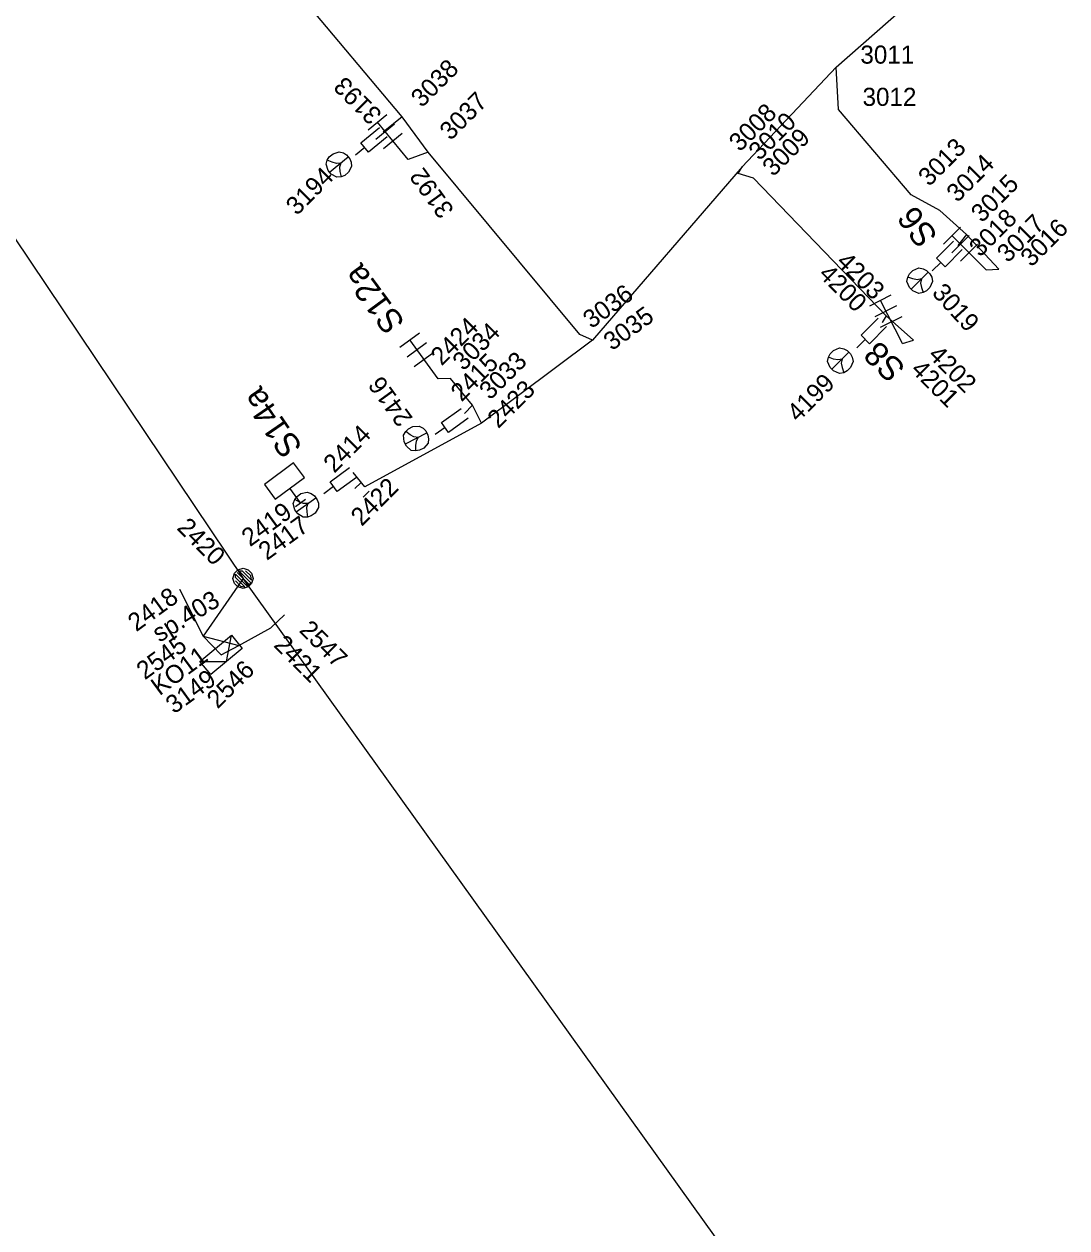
# Model space of a CAD drawing. Extents: x -535557 to -534097, y -1142175 to -1136716.
# Drawn here: x -534890.94 to -534847.73, y -1139050.66 to -1139000.78 of the extents above; entities that cross this region are included whole.
import ezdxf

# ---------------------------------------------------------------- set-up
doc = ezdxf.new("R2010")
doc.units = 0
doc.layers.add('Default', color=7, linetype='Continuous')
doc.layers.add('SS_SZDC', color=7, linetype='Continuous')

# ---------------------------------------------------------------- blocks, each defined once
blk = doc.blocks.new('POINT_DISPLAY')
at = {"layer": 'Default'}
blk.add_line((0, 0), (0, 0), dxfattribs=at)

msp = doc.modelspace()

# ---------------------------------------------------------------- linework, layer by layer
at = {"layer": 'SS_SZDC'}
for p, q in [((-534875.27, -1139004.629), (-534895.72, -1138980.319)), ((-534903.09, -1138992.149), (-534881.869, -1139023.75)), ((-534857.289, -1139002.569), (-534851.579, -1138997.52)), ((-534857.289, -1139002.569), (-534861.189, -1139006.69)), ((-534857.199, -1139004.319), (-534857.289, -1139002.569)), ((-534876.69, -1139005.167), (-534875.919, -1139004.53)), ((-534875.27, -1139004.629), (-534876.06, -1139005.26)), ((-534874.199, -1139006.09), (-534875.27, -1139004.629)), ((-534854.189, -1139007.86), (-534857.199, -1139004.319)), ((-534876.989, -1139005.704), (-534876.219, -1139005.067)), ((-534876.371, -1139005.552), (-534875.6, -1139004.915)), ((-534875.029, -1139006.389), (-534876.304, -1139004.848)), ((-534876.671, -1139006.09), (-534876.989, -1139005.704)), ((-534875.9, -1139005.452), (-534876.671, -1139006.09)), ((-534876.052, -1139005.938), (-534875.282, -1139005.3)), ((-534878.295, -1139006.278), (-534878.141, -1139006.151)), ((-534878.141, -1139006.151), (-534877.885, -1139006.068)), ((-534877.885, -1139006.068), (-534877.712, -1139006.12)), ((-534877.712, -1139006.12), (-534877.578, -1139006.204)), ((-534877.578, -1139006.204), (-534877.451, -1139006.358)), ((-534876.83, -1139005.897), (-534877.215, -1139006.216)), ((-534874.199, -1139006.09), (-534875.029, -1139006.389)), ((-534867.909, -1139013.639), (-534874.199, -1139006.09)), ((-534878.431, -1139006.585), (-534878.379, -1139006.412)), ((-534878.348, -1139006.841), (-534878.431, -1139006.585)), ((-534878.379, -1139006.412), (-534878.295, -1139006.278)), ((-534878.174, -1139006.502), (-534878.379, -1139006.412)), ((-534878.285, -1139006.918), (-534877.514, -1139006.281)), ((-534878.002, -1139006.554), (-534878.174, -1139006.502)), ((-534877.822, -1139006.536), (-534878.002, -1139006.554)), ((-534877.822, -1139006.536), (-534877.874, -1139006.708)), ((-534877.874, -1139006.708), (-534877.856, -1139006.888)), ((-534877.375, -1139006.685), (-534877.504, -1139006.921)), ((-534877.451, -1139006.358), (-534877.393, -1139006.505)), ((-534877.393, -1139006.505), (-534877.375, -1139006.685)), ((-534861.189, -1139006.69), (-534867.39, -1139013.879)), ((-534861.359, -1139006.969), (-534861.189, -1139006.69)), ((-534878.221, -1139006.995), (-534878.348, -1139006.841)), ((-534877.985, -1139007.124), (-534878.221, -1139006.995)), ((-534877.805, -1139007.106), (-534877.985, -1139007.124)), ((-534877.856, -1139006.888), (-534877.805, -1139007.106)), ((-534877.658, -1139007.048), (-534877.805, -1139007.106)), ((-534877.504, -1139006.921), (-534877.658, -1139007.048)), ((-534860.72, -1139007.159), (-534861.359, -1139006.969)), ((-534855.22, -1139012.87), (-534860.72, -1139007.159)), ((-534853, -1139008.5), (-534854.189, -1139007.86)), ((-534851.899, -1139009.5), (-534853, -1139008.5)), ((-534852.847, -1139009.899), (-534852.14, -1139009.192)), ((-534851.079, -1139010.959), (-534852.494, -1139009.545)), ((-534852.494, -1139010.252), (-534851.787, -1139009.545)), ((-534851.899, -1139009.5), (-534852.25, -1139009.95)), ((-534850.55, -1139010.93), (-534851.899, -1139009.5)), ((-534853.133, -1139010.48), (-534852.426, -1139009.773)), ((-534852.073, -1139010.126), (-534852.78, -1139010.833)), ((-534852.14, -1139010.606), (-534851.433, -1139009.899)), ((-534852.957, -1139010.657), (-534853.31, -1139011.01)), ((-534852.78, -1139010.833), (-534853.133, -1139010.48)), ((-534854.324, -1139011.268), (-534854.254, -1139011.127)), ((-534854.254, -1139011.127), (-534854.112, -1139010.985)), ((-534854.183, -1139011.763), (-534853.476, -1139011.056)), ((-534854.112, -1139010.985), (-534853.865, -1139010.879)), ((-534853.865, -1139010.879), (-534853.688, -1139010.915)), ((-534853.688, -1139010.915), (-534853.547, -1139010.985)), ((-534853.547, -1139010.985), (-534853.405, -1139011.127)), ((-534853.405, -1139011.127), (-534853.335, -1139011.268)), ((-534851.079, -1139010.959), (-534850.55, -1139010.93)), ((-534854.36, -1139011.445), (-534854.324, -1139011.268)), ((-534854.254, -1139011.692), (-534854.36, -1139011.445)), ((-534854.112, -1139011.339), (-534854.324, -1139011.268)), ((-534854.112, -1139011.834), (-534854.254, -1139011.692)), ((-534853.936, -1139011.374), (-534854.112, -1139011.339)), ((-534853.759, -1139011.339), (-534853.936, -1139011.374)), ((-534853.759, -1139011.339), (-534853.794, -1139011.516)), ((-534853.794, -1139011.516), (-534853.759, -1139011.692)), ((-534853.759, -1139011.692), (-534853.688, -1139011.904)), ((-534853.405, -1139011.692), (-534853.547, -1139011.834)), ((-534853.299, -1139011.445), (-534853.405, -1139011.692)), ((-534853.335, -1139011.268), (-534853.299, -1139011.445)), ((-534855.903, -1139012.454), (-534855.012, -1139012)), ((-534854.55, -1139014.01), (-534855.457, -1139012.227)), ((-534853.865, -1139011.94), (-534854.112, -1139011.834)), ((-534853.688, -1139011.904), (-534853.865, -1139011.94)), ((-534853.547, -1139011.834), (-534853.688, -1139011.904)), ((-534855.676, -1139012.9), (-534854.785, -1139012.446)), ((-534856.263, -1139013.67), (-534855.556, -1139012.963)), ((-534855.449, -1139013.345), (-534854.558, -1139012.891)), ((-534855.22, -1139012.87), (-534855.38, -1139013.139)), ((-534854.09, -1139013.879), (-534855.22, -1139012.87)), ((-534875.368, -1139014.166), (-534874.563, -1139013.573)), ((-534867.39, -1139013.879), (-534867.909, -1139013.639)), ((-534855.91, -1139014.023), (-534856.263, -1139013.67)), ((-534855.203, -1139013.316), (-534855.91, -1139014.023)), ((-534875.072, -1139014.568), (-534874.267, -1139013.975)), ((-534873.779, -1139015.479), (-534874.966, -1139013.869)), ((-534867.39, -1139013.879), (-534871.989, -1139017.319)), ((-534857.402, -1139014.305), (-534857.155, -1139014.199)), ((-534857.155, -1139014.199), (-534856.978, -1139014.235)), ((-534856.978, -1139014.235), (-534856.837, -1139014.305)), ((-534856.087, -1139013.847), (-534856.44, -1139014.2)), ((-534854.55, -1139014.01), (-534854.09, -1139013.879)), ((-534874.775, -1139014.971), (-534873.97, -1139014.378)), ((-534857.65, -1139014.765), (-534857.614, -1139014.588)), ((-534857.614, -1139014.588), (-534857.544, -1139014.447)), ((-534857.402, -1139014.659), (-534857.614, -1139014.588)), ((-534857.544, -1139014.447), (-534857.402, -1139014.305)), ((-534857.473, -1139015.083), (-534856.766, -1139014.376)), ((-534857.226, -1139014.694), (-534857.402, -1139014.659)), ((-534857.049, -1139014.659), (-534857.226, -1139014.694)), ((-534857.049, -1139014.659), (-534857.084, -1139014.836)), ((-534856.837, -1139014.305), (-534856.695, -1139014.447)), ((-534856.695, -1139014.447), (-534856.625, -1139014.588)), ((-534856.625, -1139014.588), (-534856.589, -1139014.765)), ((-534857.544, -1139015.012), (-534857.65, -1139014.765)), ((-534857.402, -1139015.154), (-534857.544, -1139015.012)), ((-534857.155, -1139015.26), (-534857.402, -1139015.154)), ((-534856.978, -1139015.224), (-534857.155, -1139015.26)), ((-534857.084, -1139014.836), (-534857.049, -1139015.012)), ((-534857.049, -1139015.012), (-534856.978, -1139015.224)), ((-534856.837, -1139015.154), (-534856.978, -1139015.224)), ((-534856.695, -1139015.012), (-534856.837, -1139015.154)), ((-534856.589, -1139014.765), (-534856.695, -1139015.012)), ((-534873.279, -1139015.459), (-534873.779, -1139015.479)), ((-534872.369, -1139016.569), (-534873.279, -1139015.459)), ((-534873.645, -1139017.295), (-534872.836, -1139016.707)), ((-534872.369, -1139016.569), (-534872.689, -1139016.909)), ((-534871.989, -1139017.319), (-534872.369, -1139016.569)), ((-534872.543, -1139017.112), (-534873.352, -1139017.7)), ((-534871.989, -1139017.319), (-534876.819, -1139019.959)), ((-534875.215, -1139017.819), (-534875.127, -1139017.662)), ((-534875.145, -1139018.176), (-534874.254, -1139017.723)), ((-534875.127, -1139017.662), (-534875.016, -1139017.549)), ((-534874.947, -1139017.795), (-534875.127, -1139017.662)), ((-534875.016, -1139017.549), (-534874.837, -1139017.459)), ((-534874.837, -1139017.459), (-534874.569, -1139017.434)), ((-534874.569, -1139017.434), (-534874.412, -1139017.522)), ((-534874.412, -1139017.522), (-534874.299, -1139017.633)), ((-534874.299, -1139017.633), (-534874.209, -1139017.812)), ((-534873.499, -1139017.497), (-534873.903, -1139017.791)), ((-534873.352, -1139017.7), (-534873.645, -1139017.295)), ((-534875.19, -1139018.087), (-534875.215, -1139017.819)), ((-534875.1, -1139018.266), (-534875.19, -1139018.087)), ((-534874.789, -1139017.883), (-534874.947, -1139017.795)), ((-534874.61, -1139017.904), (-534874.789, -1139017.883)), ((-534874.699, -1139018.061), (-534874.72, -1139018.24)), ((-534874.61, -1139017.904), (-534874.699, -1139018.061)), ((-534874.206, -1139018.147), (-534874.383, -1139018.35)), ((-534874.209, -1139017.812), (-534874.185, -1139017.968)), ((-534874.185, -1139017.968), (-534874.206, -1139018.147)), ((-534874.897, -1139018.443), (-534875.1, -1139018.266)), ((-534874.718, -1139018.464), (-534874.897, -1139018.443)), ((-534874.72, -1139018.24), (-534874.718, -1139018.464)), ((-534874.562, -1139018.44), (-534874.718, -1139018.464)), ((-534874.383, -1139018.35), (-534874.562, -1139018.44)), ((-534879.775, -1139018.967), (-534880.983, -1139019.857)), ((-534879.33, -1139019.571), (-534879.775, -1139018.967)), ((-534878.265, -1139019.745), (-534877.456, -1139019.157)), ((-534880.538, -1139020.46), (-534879.33, -1139019.571)), ((-534877.163, -1139019.562), (-534877.972, -1139020.15)), ((-534876.819, -1139019.959), (-534877.31, -1139019.36)), ((-534880.983, -1139019.857), (-534880.538, -1139020.46)), ((-534879.489, -1139020.62), (-534879.934, -1139020.016)), ((-534879.472, -1139020.236), (-534879.211, -1139020.17)), ((-534879.211, -1139020.17), (-534879.042, -1139020.233)), ((-534878.119, -1139019.947), (-534878.523, -1139020.241)), ((-534877.972, -1139020.15), (-534878.265, -1139019.745)), ((-534876.996, -1139019.783), (-534877.244, -1139020.03)), ((-534876.643, -1139020.136), (-534876.89, -1139020.384)), ((-534879.789, -1139020.651), (-534879.726, -1139020.482)), ((-534879.723, -1139020.912), (-534879.789, -1139020.651)), ((-534879.726, -1139020.482), (-534879.634, -1139020.354)), ((-534879.528, -1139020.585), (-534879.726, -1139020.482)), ((-534879.691, -1139020.768), (-534879.288, -1139020.471)), ((-534879.664, -1139020.993), (-534878.855, -1139020.406)), ((-534879.634, -1139020.354), (-534879.472, -1139020.236)), ((-534879.359, -1139020.648), (-534879.528, -1139020.585)), ((-534879.179, -1139020.641), (-534879.359, -1139020.648)), ((-534879.179, -1139020.641), (-534879.241, -1139020.81)), ((-534879.042, -1139020.233), (-534878.914, -1139020.325)), ((-534878.914, -1139020.325), (-534878.796, -1139020.487)), ((-534878.796, -1139020.487), (-534878.748, -1139020.637)), ((-534878.748, -1139020.637), (-534878.741, -1139020.817)), ((-534879.605, -1139021.074), (-534879.723, -1139020.912)), ((-534879.377, -1139021.218), (-534879.605, -1139021.074)), ((-534879.197, -1139021.211), (-534879.377, -1139021.218)), ((-534879.241, -1139020.81), (-534879.234, -1139020.99)), ((-534879.234, -1139020.99), (-534879.197, -1139021.211)), ((-534879.047, -1139021.163), (-534879.197, -1139021.211)), ((-534878.885, -1139021.045), (-534879.047, -1139021.163)), ((-534878.741, -1139020.817), (-534878.885, -1139021.045)), ((-534882.294, -1139023.75), (-534882.223, -1139023.537)), ((-534882.223, -1139023.537), (-534882.082, -1139023.396)), ((-534882.188, -1139023.714), (-534882.188, -1139023.573)), ((-534882.188, -1139023.573), (-534881.693, -1139024.068)), ((-534881.799, -1139024.103), (-534882.188, -1139023.714)), ((-534881.622, -1139023.997), (-534882.117, -1139023.502)), ((-534882.082, -1139023.396), (-534881.869, -1139023.325)), ((-534881.551, -1139023.926), (-534882.046, -1139023.431)), ((-534882.046, -1139023.431), (-534881.905, -1139023.431)), ((-534881.905, -1139023.431), (-534881.516, -1139023.82)), ((-534881.869, -1139023.325), (-534881.657, -1139023.396)), ((-534881.551, -1139023.643), (-534881.763, -1139023.431)), ((-534881.657, -1139023.396), (-534881.516, -1139023.537)), ((-534881.516, -1139023.82), (-534881.551, -1139023.643)), ((-534881.516, -1139023.537), (-534881.445, -1139023.75)), ((-534884.51, -1139024.19), (-534883.52, -1139026.139)), ((-534881.869, -1139023.75), (-534883.52, -1139026.139)), ((-534882.223, -1139023.962), (-534882.294, -1139023.75)), ((-534882.082, -1139024.103), (-534882.223, -1139023.962)), ((-534882.188, -1139023.856), (-534881.976, -1139024.068)), ((-534881.869, -1139024.174), (-534882.082, -1139024.103)), ((-534881.976, -1139024.068), (-534881.799, -1139024.103)), ((-534858.579, -1139056.209), (-534881.869, -1139023.75)), ((-534881.657, -1139024.103), (-534881.869, -1139024.174)), ((-534881.693, -1139024.068), (-534881.551, -1139023.926)), ((-534881.516, -1139023.962), (-534881.657, -1139024.103)), ((-534881.445, -1139023.75), (-534881.516, -1139023.962)), ((-534880.72, -1139025.799), (-534880.159, -1139025.26)), ((-534883.658, -1139027.192), (-534882.348, -1139026.108)), ((-534883.52, -1139026.139), (-534882.039, -1139026.53)), ((-534883.52, -1139026.139), (-534882.779, -1139026.92)), ((-534882.556, -1139027.189), (-534882.348, -1139026.108)), ((-534882.348, -1139026.108), (-534881.901, -1139026.647)), ((-534882.039, -1139026.53), (-534880.72, -1139025.799)), ((-534881.901, -1139026.647), (-534883.211, -1139027.731)), ((-534882.779, -1139026.92), (-534882.039, -1139026.53)), ((-534883.658, -1139027.192), (-534882.556, -1139027.189)), ((-534883.211, -1139027.731), (-534883.658, -1139027.192))]:
    msp.add_line(p, q, dxfattribs=at)

# ---------------------------------------------------------------- block references
for p in [(-534857.289, -1139002.569), (-534875.27, -1139004.629), (-534857.199, -1139004.319), (-534876.06, -1139005.26), (-534874.199, -1139006.09), (-534877.899, -1139006.6), (-534875.029, -1139006.389), (-534861.189, -1139006.69), (-534861.359, -1139006.969), (-534860.72, -1139007.159), (-534854.189, -1139007.86), (-534853, -1139008.5), (-534851.899, -1139009.5), (-534852.25, -1139009.95), (-534851.079, -1139010.959), (-534850.55, -1139010.93), (-534853.829, -1139011.409), (-534855.38, -1139013.139), (-534855.22, -1139012.87), (-534867.909, -1139013.639), (-534867.39, -1139013.879), (-534854.55, -1139014.01), (-534854.09, -1139013.879), (-534857.119, -1139014.729), (-534873.779, -1139015.479), (-534873.279, -1139015.459), (-534872.369, -1139016.569), (-534872.689, -1139016.909), (-534871.989, -1139017.319), (-534874.699, -1139017.95), (-534877.31, -1139019.36), (-534876.819, -1139019.959), (-534879.489, -1139020.62), (-534879.26, -1139020.7), (-534884.51, -1139024.19), (-534881.869, -1139023.75), (-534880.159, -1139025.26), (-534883.52, -1139026.139), (-534880.72, -1139025.799), (-534882.039, -1139026.53), (-534882.779, -1139026.92)]:
    msp.add_blockref('POINT_DISPLAY', p, dxfattribs=at)

# ---------------------------------------------------------------- texts
for s, p in [('3011', (-534856.289, -1139002.419)), ('3012', (-534856.199, -1139004.169))]:
    msp.add_text(s, height=0.75, dxfattribs=at).set_placement(p)
for s, height, rotation, p in [('3038', 0.75, 45, (-534874.46, -1139004.271)), ('3193', 0.75, 135, (-534876.071, -1139004.482)), ('3037', 0.75, 45, (-534873.27, -1139005.633)), ('3008', 0.75, 45, (-534861.283, -1139006.103)), ('3010', 0.75, 45, (-534860.47, -1139006.471)), ('3009', 0.75, 45, (-534859.899, -1139007.131)), ('3013', 0.75, 45, (-534853.439, -1139007.539)), ('3014', 0.75, 45, (-534852.267, -1139008.203)), ('3194', 0.75, 45, (-534879.64, -1139008.741)), ('3192', 0.75, 126, (-534873.097, -1139008.472)), ('3015', 0.75, 45, (-534851.252, -1139009.042)), ('S6', 1, 126.3757, (-534853.046, -1139009.553)), ('3018', 0.75, 45, (-534851.328, -1139010.467)), ('3017', 0.75, 45, (-534850.177, -1139010.702)), ('3016', 0.75, 45, (-534849.201, -1139010.878)), ('S12a', 1, 126.3757, (-534875.125, -1139013.14)), ('4203', 0.75, 315, (-534857.324, -1139010.679)), ('4200', 0.75, 315, (-534858.062, -1139011.19)), ('3036', 0.75, 36, (-534867.435, -1139013.426)), ('3019', 0.75, 312.3, (-534853.359, -1139011.944)), ('3035', 0.75, 36, (-534866.584, -1139014.34)), ('2424', 0.75, 45, (-534873.638, -1139014.966)), ('3034', 0.75, 45, (-534872.736, -1139015.182)), ('S8', 1, 135.3757, (-534854.367, -1139014.997)), ('2415', 0.75, 45, (-534872.812, -1139016.464)), ('3033', 0.75, 45, (-534871.631, -1139016.388)), ('4202', 0.75, 315, (-534853.521, -1139014.539)), ('4201', 0.75, 315, (-534854.24, -1139015.145)), ('S14a', 1, 124.5757, (-534879.375, -1139018.302)), ('2416', 0.75, 126, (-534874.809, -1139017.108)), ('2423', 0.75, 45, (-534871.289, -1139017.569)), ('4199', 0.75, 45, (-534858.875, -1139017.302)), ('2414', 0.75, 45, (-534878.086, -1139019.421)), ('2422', 0.75, 45, (-534876.952, -1139021.619)), ('2419', 0.75, 36, (-534881.582, -1139022.461)), ('2417', 0.75, 36, (-534880.884, -1139023.027)), ('2420', 0.75, 315, (-534884.648, -1139021.689)), ('2418', 0.75, 36, (-534886.294, -1139025.982)), ('sp.403', 0.75, 31.5, (-534885.336, -1139026.42)), ('2547', 0.75, 315, (-534879.583, -1139025.938)), ('2545', 0.75, 36, (-534885.939, -1139027.977)), ('2421', 0.75, 315, (-534880.64, -1139026.55)), ('KO11', 0.75, 36.3757, (-534885.331, -1139028.634)), ('2546', 0.75, 45, (-534882.919, -1139029.183)), ('3149', 0.75, 36, (-534884.727, -1139029.389))]:
    msp.add_text(s, height=height, rotation=rotation, dxfattribs=at).set_placement(p)

doc.saveas('drawing.dxf')
